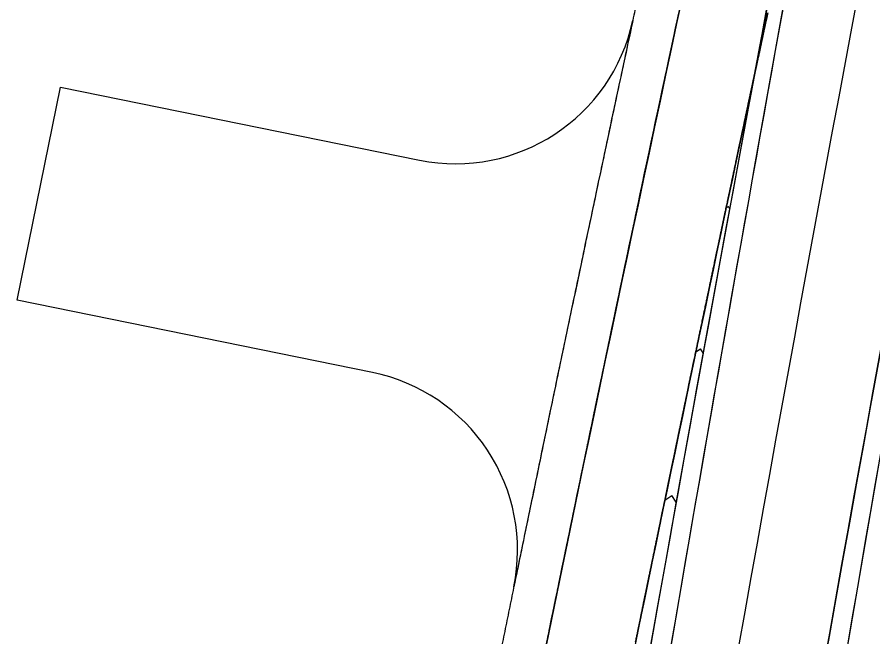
# Model space of a CAD drawing. Extents: x 14104283 to 14129344, y 8637090 to 8673339.
# Drawn here: x 14107941.7 to 14108059.8, y 8640523.8 to 8640609.3 of the extents above; entities that cross this region are included whole.
import ezdxf

# ---------------------------------------------------------------- set-up
doc = ezdxf.new("R2010")
doc.units = 0
for name, color, linetype in [('Default', 7, 'Continuous'), ('dsnPaintPlaceBrokenLineWhite', 7, 'Continuous'), ('dsnPaintPlaceChannelizingLaneWhite', 7, 'Continuous'), ('dsnPaintPlaceEdgeLineLeftYellow', 7, 'Continuous'), ('dsnPaintPlaceEdgeLineRightWhite', 7, 'Continuous'), ('dsnStgShadingPrevPav', 7, 'Continuous')]:
    doc.layers.add(name, color=color, linetype=linetype)

msp = doc.modelspace()

# ---------------------------------------------------------------- linework, layer by layer
at = {"layer": 'Default'}
for centre, radius, start, end in [((14117394.14, 8638857.08), 9512, 167.610212, 171.325989), ((14117394, 8638856.29), 9512, 167.610212, 169.436329), ((14117394.14, 8638857.08), 9500, 167.610212, 171.325989), ((14117394, 8638856.29), 9488, 167.610212, 171.325989), ((14117502.5, 8638839.63), 9621.75, 168.048489, 169.460498), ((14117342.69, 8638609.63), 9522.13, 167.509575, 168.915877), ((14117394, 8638856.29), 9512, 169.436329, 171.325989), ((14117342.69, 8638609.63), 9510.13, 167.921867, 168.915877)]:
    msp.add_arc(centre, radius, start, end, dxfattribs=at)
at = {"layer": 'dsnPaintPlaceBrokenLineWhite'}
msp.add_arc((14117394.14, 8638857.08), 9500, 167.610212, 171.325989, dxfattribs=at)
at = {"layer": 'dsnPaintPlaceChannelizingLaneWhite'}
for p, q in [((14108039.54, 8640582.95), (14108039.84, 8640583.14)), ((14108040.01, 8640582.88), (14108039.84, 8640583.14)), ((14108035.35, 8640563.12), (14108035.97, 8640563.52)), ((14108036.34, 8640562.96), (14108035.97, 8640563.52)), ((14108031.08, 8640542.65), (14108032.04, 8640543.28)), ((14108032.63, 8640542.38), (14108032.04, 8640543.28))]:
    msp.add_line(p, q, dxfattribs=at)
for centre, radius, start, end in [((14117394.14, 8638857.08), 9512, 169.444425, 171.325989), ((14117342.69, 8638609.63), 9510.13, 167.921867, 168.915877)]:
    msp.add_arc(centre, radius, start, end, dxfattribs=at)
at = {"layer": 'dsnPaintPlaceEdgeLineLeftYellow'}
msp.add_arc((14117586.46, 8638823.84), 9683.13, 167.279441, 171.3032, dxfattribs=at)
at = {"layer": 'dsnPaintPlaceEdgeLineRightWhite'}
msp.add_arc((14117342.69, 8638609.63), 9522.13, 167.509575, 168.915877, dxfattribs=at)
at = {"layer": 'dsnStgShadingPrevPav'}
for p, q in [((14107941.67, 8640570.22), (14107947.68, 8640599.61)), ((14107947.68, 8640599.61), (14107997.22, 8640589.54)), ((14107990.72, 8640560.25), (14107941.67, 8640570.22))]:
    msp.add_line(p, q, dxfattribs=at)
for centre, radius, start, end in [((14117407.82, 8638919.35), 9488, 167.610212, 172.222077), ((14117407.82, 8638919.35), 9482, 167.610212, 172.222077), ((14117407.82, 8638919.35), 9512, 169.413861, 172.222077), ((14117407.82, 8638919.35), 9512, 169.413861, 170.574102), ((14117407.82, 8638919.35), 9488, 169.413861, 172.222077), ((14108002.2, 8640614.04), 25, 258.5089, 347.8913), ((14107985.74, 8640535.75), 25, 348.3681, 78.5089)]:
    msp.add_arc(centre, radius, start, end, dxfattribs=at)
for points, degree in [([(14108040.07, 8640670.33), (14108039.11, 8640666.01), (14108035.79, 8640651.03), (14108029.85, 8640623.7), (14108025.19, 8640602.04), (14108020.26, 8640578.84), (14108015.47, 8640556.04), (14108010.72, 8640533.12), (14108006.03, 8640510.22), (14108001.39, 8640487.29), (14107996.81, 8640464.36), (14107992.28, 8640441.41), (14107987.82, 8640418.46), (14107983.4, 8640395.49), (14107979.05, 8640372.51), (14107974.75, 8640349.53), (14107970.51, 8640326.51), (14107966.33, 8640303.59), (14107962.15, 8640280.24), (14107958.29, 8640258.43), (14107953.48, 8640230.88), (14107950.9, 8640215.75), (14107950.15, 8640211.39)], 2), ([(14107956.07, 8640210.37), (14107957.38, 8640218.06), (14107960.02, 8640233.43), (14107964.04, 8640256.47), (14107968.11, 8640279.5), (14107972.24, 8640302.51), (14107976.42, 8640325.52), (14107980.66, 8640348.51), (14107984.96, 8640371.49), (14107989.32, 8640394.46), (14107993.73, 8640417.41), (14107998.19, 8640440.35), (14108002.71, 8640463.28), (14108007.29, 8640486.2), (14108011.92, 8640509.1), (14108016.61, 8640531.99), (14108021.36, 8640554.87), (14108026.16, 8640577.73), (14108031.01, 8640600.58), (14108035.93, 8640623.41), (14108040.89, 8640646.24), (14108044.25, 8640661.44), (14108045.92, 8640669.04)], 3), ([(14108032.74, 8640608.57), (14108032.82, 8640608.95), (14108032.9, 8640609.33), (14108032.98, 8640609.71)], 2), ([(14108045.28, 8640609.86), (14108045.2, 8640609.48), (14108045.12, 8640609.1), (14108045.03, 8640608.72)], 2), ([(14108045.03, 8640608.72), (14108045.12, 8640609.1), (14108045.2, 8640609.48), (14108045.28, 8640609.86)], 2), ([(14108026.65, 8640608.79), (14108026.14, 8640606.46), (14108024.06, 8640596.74), (14108020.26, 8640578.84), (14108015.47, 8640556.04), (14108012.14, 8640539.95), (14108010.4, 8640531.51), (14108010.23, 8640530.71)], 3), ([(14108032.49, 8640607.43), (14108032.57, 8640607.81), (14108032.65, 8640608.19), (14108032.74, 8640608.57)], 2), ([(14108045.03, 8640608.72), (14108044.71, 8640607.2), (14108044.38, 8640605.68), (14108044.06, 8640604.16)], 2), ([(14108044.06, 8640604.16), (14108044.38, 8640605.68), (14108044.71, 8640607.2), (14108045.03, 8640608.72)], 2), ([(14108032, 8640605.15), (14108032.16, 8640605.91), (14108032.33, 8640606.67), (14108032.49, 8640607.43)], 2), ([(14108031.27, 8640601.72), (14108031.51, 8640602.86), (14108031.76, 8640604), (14108032, 8640605.15)], 2), ([(14108044.06, 8640604.16), (14108043.81, 8640603.02), (14108043.57, 8640601.88), (14108043.32, 8640600.74)], 2), ([(14108043.32, 8640600.74), (14108043.57, 8640601.88), (14108043.81, 8640603.02), (14108044.06, 8640604.16)], 2), ([(14108031.02, 8640600.58), (14108031.1, 8640600.96), (14108031.18, 8640601.34), (14108031.27, 8640601.72)], 2), ([(14108030.78, 8640599.44), (14108030.86, 8640599.82), (14108030.94, 8640600.2), (14108031.02, 8640600.58)], 2), ([(14108043.32, 8640600.74), (14108043.24, 8640600.36), (14108043.16, 8640599.98), (14108043.08, 8640599.6)], 2), ([(14108043.08, 8640599.6), (14108043.16, 8640599.98), (14108043.24, 8640600.36), (14108043.32, 8640600.74)], 2), ([(14108030.05, 8640596.01), (14108030.29, 8640597.15), (14108030.53, 8640598.29), (14108030.78, 8640599.44)], 2), ([(14108043.08, 8640599.6), (14108043, 8640599.22), (14108042.92, 8640598.84), (14108042.83, 8640598.46)], 2), ([(14108042.83, 8640598.46), (14108042.92, 8640598.84), (14108043, 8640599.22), (14108043.08, 8640599.6)], 2), ([(14108042.83, 8640598.46), (14108042.59, 8640597.32), (14108042.35, 8640596.18), (14108042.1, 8640595.04)], 2), ([(14108042.1, 8640595.04), (14108042.35, 8640596.18), (14108042.59, 8640597.32), (14108042.83, 8640598.46)], 2), ([(14108029.8, 8640594.87), (14108029.88, 8640595.25), (14108029.97, 8640595.63), (14108030.05, 8640596.01)], 2), ([(14108029.32, 8640592.58), (14108029.48, 8640593.34), (14108029.64, 8640594.11), (14108029.8, 8640594.87)], 2), ([(14108042.1, 8640595.04), (14108041.78, 8640593.52), (14108041.45, 8640592), (14108041.13, 8640590.47)], 2), ([(14108041.13, 8640590.47), (14108041.45, 8640592), (14108041.78, 8640593.52), (14108042.1, 8640595.04)], 2), ([(14108029.07, 8640591.44), (14108029.15, 8640591.82), (14108029.24, 8640592.2), (14108029.32, 8640592.58)], 2), ([(14108028.59, 8640589.15), (14108028.75, 8640589.92), (14108028.91, 8640590.68), (14108029.07, 8640591.44)], 2), ([(14108040.89, 8640589.33), (14108040.4, 8640587.05), (14108039.92, 8640584.77), (14108039.43, 8640582.49)], 2), ([(14108039.43, 8640582.49), (14108039.92, 8640584.77), (14108040.4, 8640587.05), (14108040.89, 8640589.33)], 2), ([(14108041.13, 8640590.47), (14108041.05, 8640590.09), (14108040.97, 8640589.71), (14108040.89, 8640589.33)], 2), ([(14108040.89, 8640589.33), (14108040.97, 8640589.71), (14108041.05, 8640590.09), (14108041.13, 8640590.47)], 2), ([(14108028.1, 8640586.87), (14108028.26, 8640587.63), (14108028.43, 8640588.39), (14108028.59, 8640589.15)], 2), ([(14108027.86, 8640585.73), (14108027.94, 8640586.11), (14108028.02, 8640586.49), (14108028.1, 8640586.87)], 2), ([(14108027.37, 8640583.44), (14108027.54, 8640584.2), (14108027.7, 8640584.97), (14108027.86, 8640585.73)], 2), ([(14108026.65, 8640580.01), (14108026.89, 8640581.16), (14108027.13, 8640582.3), (14108027.37, 8640583.44)], 2), ([(14108039.43, 8640582.49), (14108039.35, 8640582.11), (14108039.27, 8640581.73), (14108039.19, 8640581.35)], 2), ([(14108039.19, 8640581.35), (14108039.27, 8640581.73), (14108039.35, 8640582.11), (14108039.43, 8640582.49)], 2), ([(14108039.19, 8640581.35), (14108039.11, 8640580.97), (14108039.03, 8640580.59), (14108038.95, 8640580.21)], 2), ([(14108038.95, 8640580.21), (14108039.03, 8640580.59), (14108039.11, 8640580.97), (14108039.19, 8640581.35)], 2), ([(14108026.41, 8640578.87), (14108026.49, 8640579.25), (14108026.57, 8640579.63), (14108026.65, 8640580.01)], 2), ([(14108038.95, 8640580.21), (14108038.71, 8640579.06), (14108038.47, 8640577.92), (14108038.22, 8640576.78)], 2), ([(14108038.22, 8640576.78), (14108038.47, 8640577.92), (14108038.71, 8640579.06), (14108038.95, 8640580.21)], 2), ([(14108026.17, 8640577.73), (14108026.25, 8640578.11), (14108026.33, 8640578.49), (14108026.41, 8640578.87)], 2), ([(14108025.68, 8640575.44), (14108025.84, 8640576.21), (14108026.01, 8640576.97), (14108026.17, 8640577.73)], 2), ([(14108038.22, 8640576.78), (14108038.14, 8640576.4), (14108038.06, 8640576.02), (14108037.98, 8640575.64)], 2), ([(14108037.98, 8640575.64), (14108038.06, 8640576.02), (14108038.14, 8640576.4), (14108038.22, 8640576.78)], 2), ([(14108025.44, 8640574.3), (14108025.52, 8640574.68), (14108025.6, 8640575.06), (14108025.68, 8640575.44)], 2), ([(14108037.98, 8640575.64), (14108037.5, 8640573.36), (14108037.02, 8640571.07), (14108036.54, 8640568.79)], 2), ([(14108036.54, 8640568.79), (14108037.02, 8640571.07), (14108037.5, 8640573.36), (14108037.98, 8640575.64)], 2), ([(14108025.2, 8640573.16), (14108025.28, 8640573.54), (14108025.36, 8640573.92), (14108025.44, 8640574.3)], 2), ([(14108024.72, 8640570.87), (14108024.88, 8640571.63), (14108025.04, 8640572.4), (14108025.2, 8640573.16)], 2), ([(14108024.48, 8640569.73), (14108024.56, 8640570.11), (14108024.64, 8640570.49), (14108024.72, 8640570.87)], 2), ([(14108023.76, 8640566.3), (14108024, 8640567.44), (14108024.24, 8640568.59), (14108024.48, 8640569.73)], 2), ([(14108036.54, 8640568.79), (14108035.98, 8640566.13), (14108035.42, 8640563.46), (14108034.86, 8640560.8)], 2), ([(14108034.86, 8640560.8), (14108035.42, 8640563.46), (14108035.98, 8640566.13), (14108036.54, 8640568.79)], 2), ([(14108023.52, 8640565.16), (14108023.6, 8640565.54), (14108023.68, 8640565.92), (14108023.76, 8640566.3)], 2), ([(14108023.04, 8640562.87), (14108023.2, 8640563.63), (14108023.36, 8640564.39), (14108023.52, 8640565.16)], 2), ([(14108022.08, 8640558.3), (14108022.4, 8640559.82), (14108022.72, 8640561.35), (14108023.04, 8640562.87)], 2), ([(14108034.86, 8640560.8), (14108034.78, 8640560.42), (14108034.7, 8640560.04), (14108034.62, 8640559.66)], 2), ([(14108034.62, 8640559.66), (14108034.7, 8640560.04), (14108034.78, 8640560.42), (14108034.86, 8640560.8)], 2), ([(14108034.62, 8640559.66), (14108034.22, 8640557.75), (14108033.82, 8640555.85), (14108033.43, 8640553.95)], 2), ([(14108033.43, 8640553.95), (14108033.82, 8640555.85), (14108034.22, 8640557.75), (14108034.62, 8640559.66)], 2), ([(14108021.84, 8640557.15), (14108021.92, 8640557.53), (14108022, 8640557.92), (14108022.08, 8640558.3)], 2), ([(14108021.6, 8640556.01), (14108021.68, 8640556.39), (14108021.76, 8640556.77), (14108021.84, 8640557.15)], 2), ([(14108021.37, 8640554.87), (14108021.45, 8640555.25), (14108021.52, 8640555.63), (14108021.6, 8640556.01)], 2), ([(14108020.17, 8640549.15), (14108020.57, 8640551.05), (14108020.97, 8640552.96), (14108021.37, 8640554.87)], 2), ([(14108033.43, 8640553.95), (14108033.35, 8640553.57), (14108033.27, 8640553.19), (14108033.19, 8640552.81)], 2), ([(14108033.19, 8640552.81), (14108033.27, 8640553.19), (14108033.35, 8640553.57), (14108033.43, 8640553.95)], 2), ([(14108033.19, 8640552.81), (14108032.87, 8640551.28), (14108032.55, 8640549.76), (14108032.24, 8640548.24)], 2), ([(14108032.24, 8640548.24), (14108032.55, 8640549.76), (14108032.87, 8640551.28), (14108033.19, 8640552.81)], 2), ([(14108019.7, 8640546.86), (14108019.78, 8640547.24), (14108019.86, 8640547.62), (14108019.94, 8640548)], 2), ([(14108019.94, 8640548), (14108020.02, 8640548.39), (14108020.09, 8640548.77), (14108020.17, 8640549.15)], 2), ([(14108032.24, 8640548.24), (14108032.16, 8640547.86), (14108032.08, 8640547.48), (14108032, 8640547.1)], 2), ([(14108032, 8640547.1), (14108032.08, 8640547.48), (14108032.16, 8640547.86), (14108032.24, 8640548.24)], 2), ([(14108018.99, 8640543.43), (14108019.22, 8640544.57), (14108019.46, 8640545.72), (14108019.7, 8640546.86)], 2), ([(14108032, 8640547.1), (14108031.84, 8640546.33), (14108031.68, 8640545.57), (14108031.52, 8640544.81)], 2), ([(14108031.52, 8640544.81), (14108031.68, 8640545.57), (14108031.84, 8640546.33), (14108032, 8640547.1)], 2), ([(14108031.52, 8640544.81), (14108031.21, 8640543.29), (14108030.89, 8640541.77), (14108030.57, 8640540.24)], 2), ([(14108030.57, 8640540.24), (14108030.89, 8640541.77), (14108031.21, 8640543.29), (14108031.52, 8640544.81)], 2), ([(14108018.75, 8640542.29), (14108018.83, 8640542.67), (14108018.91, 8640543.05), (14108018.99, 8640543.43)], 2), ([(14108018.28, 8640540), (14108018.43, 8640540.76), (14108018.59, 8640541.52), (14108018.75, 8640542.29)], 2), ([(14108017.33, 8640535.42), (14108017.64, 8640536.95), (14108017.96, 8640538.47), (14108018.28, 8640540)], 2), ([(14108030.57, 8640540.24), (14108030.42, 8640539.48), (14108030.26, 8640538.72), (14108030.1, 8640537.96)], 2), ([(14108030.1, 8640537.96), (14108030.26, 8640538.72), (14108030.42, 8640539.48), (14108030.57, 8640540.24)], 2), ([(14108030.1, 8640537.96), (14108029.71, 8640536.05), (14108029.31, 8640534.15), (14108028.92, 8640532.24)], 2), ([(14108028.92, 8640532.24), (14108029.31, 8640534.15), (14108029.71, 8640536.05), (14108030.1, 8640537.96)], 2), ([(14108016.86, 8640533.13), (14108017.01, 8640533.9), (14108017.17, 8640534.66), (14108017.33, 8640535.42)], 2), ([(14108016.62, 8640531.99), (14108016.7, 8640532.37), (14108016.78, 8640532.75), (14108016.86, 8640533.13)], 2), ([(14108016.39, 8640530.85), (14108016.46, 8640531.23), (14108016.54, 8640531.61), (14108016.62, 8640531.99)], 2), ([(14108028.92, 8640532.24), (14108028.76, 8640531.48), (14108028.6, 8640530.72), (14108028.45, 8640529.96)], 2), ([(14108028.45, 8640529.96), (14108028.6, 8640530.72), (14108028.76, 8640531.48), (14108028.92, 8640532.24)], 2), ([(14108014.97, 8640523.98), (14108015.44, 8640526.27), (14108015.91, 8640528.56), (14108016.39, 8640530.85)], 2), ([(14108028.45, 8640529.96), (14108028.37, 8640529.58), (14108028.29, 8640529.2), (14108028.21, 8640528.82)], 2), ([(14108028.21, 8640528.82), (14108028.29, 8640529.2), (14108028.37, 8640529.58), (14108028.45, 8640529.96)], 2), ([(14108028.21, 8640528.82), (14108027.82, 8640526.91), (14108027.43, 8640525.01), (14108027.04, 8640523.1)], 2), ([(14108027.04, 8640523.1), (14108027.43, 8640525.01), (14108027.82, 8640526.91), (14108028.21, 8640528.82)], 2), ([(14108014.74, 8640522.84), (14108014.82, 8640523.22), (14108014.9, 8640523.6), (14108014.97, 8640523.98)], 2)]:
    msp.add_open_spline(points, degree=degree, dxfattribs=at)

doc.saveas('drawing.dxf')
